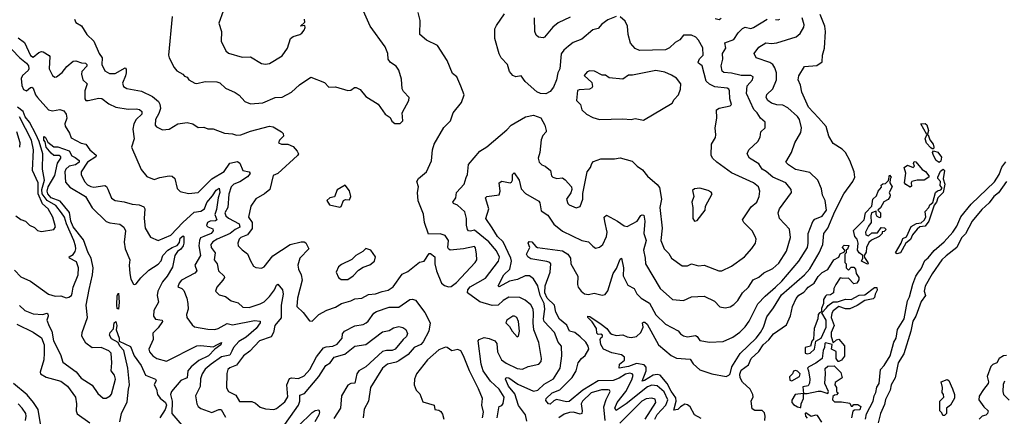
# Model space of a CAD drawing. Extents: x 1268547 to 1425625, y 515768 to 616754.
# Tile 458 of 507: x 1390797 to 1397960, y 580145 to 583032. Entities that reach past the tile are written whole.
import ezdxf

# ---------------------------------------------------------------- set-up
doc = ezdxf.new("R2010")
doc.units = 0

msp = doc.modelspace()

# ---------------------------------------------------------------- linework, layer by layer
at = {"layer": '0CON10XD'}
for points in [[(1391905.6, 583055.6), (1391880, 582775), (1391885, 582753.3), (1391920.8, 582685), (1391940.9, 582660.9), (1391982.5, 582635), (1391995, 582620), (1392015, 582612.5), (1392026.7, 582595), (1392070.7, 582570.7), (1392085, 582567.8), (1392145, 582582.1), (1392230.2, 582580.2), (1392252.6, 582572.6), (1392294.5, 582534.5), (1392365, 582502.9), (1392392.6, 582482.6), (1392435, 582435.6), (1392475, 582420.6), (1392565, 582426.5), (1392655, 582465.6), (1392705, 582468.6), (1392775, 582505.7), (1392831.4, 582558.6), (1392915, 582612.9), (1393013.3, 582575), (1393045, 582542), (1393095, 582542.5), (1393185, 582515.6), (1393205, 582518), (1393231.7, 582538.3), (1393245, 582538.8), (1393273.3, 582525), (1393315, 582472.5), (1393405, 582417.5), (1393454.2, 582344.2), (1393490.8, 582320.8), (1393505, 582293.3), (1393525, 582277.5), (1393565, 582277.5), (1393583.3, 582295), (1393580, 582355), (1393628, 582445), (1393628.8, 582465), (1393588.8, 582508.8), (1393579.3, 582529.3), (1393575, 582600), (1393553.8, 582665), (1393535, 582693.3), (1393495, 582720), (1393476.7, 582745), (1393473.8, 582785), (1393455, 582833.3), (1393346.7, 582985), (1393297.5, 583095)], [(1392275.9, 583094.1), (1392244.1, 583005.9), (1392264, 582945), (1392262.5, 582875), (1392296.7, 582805), (1392315, 582788), (1392415, 582760), (1392475, 582762.5), (1392555, 582714), (1392585, 582708.8)], [(1392576.7, 581765), (1392515, 581728), (1392477.5, 581675), (1392460, 581595), (1392486.6, 581556.6), (1392488.9, 581511.1), (1392454.4, 581465.6), (1392405, 581445.8), (1392394.4, 581435), (1392384, 581405), (1392386, 581385), (1392415, 581355.7), (1392455, 581328.1), (1392475, 581275.7), (1392498.2, 581238.2), (1392515, 581229.1), (1392555, 581224.2), (1392575.9, 581234.1), (1392637.2, 581312.7), (1392765, 581396.2), (1392845, 581415.6), (1392865, 581414.4), (1392877.1, 581407.1), (1392901.1, 581365), (1392834.2, 581295.8), (1392820, 581245), (1392825.5, 581215), (1392845.3, 581175), (1392852, 581135), (1392818.4, 581005), (1392813.1, 580945), (1392858.3, 580901.7), (1392905, 580841.2), (1392925, 580836.7), (1392973.3, 580886.7), (1393032.2, 580917.8), (1393095, 580938.6), (1393138, 580965), (1393205, 580984.6), (1393235, 581001.1), (1393285, 581006.2), (1393335, 581032.3), (1393385, 581036.7), (1393434.5, 581054.5), (1393477.9, 581062.1), (1393513.4, 581086.6), (1393579.3, 581180.7), (1393620.2, 581199.8), (1393705, 581267.5), (1393740, 581275), (1393775, 581330), (1393785, 581330), (1393815.9, 581305.9), (1393817.1, 581255), (1393828.8, 581205), (1393864.6, 581114.6), (1393887.8, 581097.8), (1393915, 581088.1), (1393935, 581088.9), (1393975, 581119.2), (1394110.5, 581265), (1394121.5, 581285), (1394120.8, 581325), (1394111.9, 581371.9), (1394105, 581381.5), (1394025, 581363.1), (1393927.5, 581355), (1393915, 581363.3), (1393912, 581375), (1393915.8, 581425.8), (1393892.3, 581462.3), (1393855, 581474), (1393770, 581470), (1393741.2, 581555), (1393733.6, 581616.4), (1393694.5, 581714.5), (1393690, 581775), (1393697.5, 581815), (1393685.8, 581855), (1393698, 581875), (1393755, 581925.8), (1393791.4, 582005), (1393798.8, 582085), (1393812.9, 582125), (1393883.4, 582246.6), (1393930.8, 582295), (1393950, 582355), (1394010.3, 582429.7), (1394030, 582485), (1394005, 582547.5), (1393976.7, 582615), (1393945, 582640), (1393906.2, 582735), (1393835, 582843.3), (1393755, 582882), (1393706.7, 582925), (1393710, 583025), (1393695.6, 583085)], [(1391196, 583035), (1391205, 583012.5), (1391245, 582986.2), (1391286, 582925), (1391335.5, 582875), (1391375.6, 582785), (1391395.7, 582755), (1391394.4, 582705), (1391415, 582660), (1391450.9, 582640.9), (1391490.7, 582639.3), (1391565, 582682.5), (1391571.2, 582671.2), (1391570.6, 582645), (1391567.5, 582622.5), (1391545, 582570), (1391551.2, 582545), (1391575, 582530.8), (1391682.1, 582512.1), (1391763.3, 582473.3), (1391807.1, 582437.1), (1391817, 582417), (1391820.3, 582385), (1391809.7, 582350.3), (1391783.6, 582305), (1391781.4, 582265), (1391791.7, 582251.7), (1391835, 582231.4), (1391885, 582235.8), (1391946.1, 582273.9), (1392013.9, 582283.9), (1392055, 582273.3), (1392095, 582247.5), (1392135, 582248.8), (1392165, 582236.7), (1392205, 582237.5), (1392286.7, 582205), (1392345, 582200.6), (1392375, 582192.2), (1392405, 582193.6), (1392475, 582220.8), (1392615, 582257.5), (1392641.7, 582251.7), (1392701.4, 582215), (1392713.4, 582203.4), (1392715.6, 582185), (1392686.2, 582155), (1392680, 582135), (1392700, 582125), (1392747.5, 582125), (1392785, 582110), (1392816.2, 582075), (1392824, 582055), (1392817.5, 582042.5), (1392675, 581913.1), (1392641.5, 581898.5), (1392616, 581795), (1392576.7, 581765)], [(1392585, 582708.8), (1392615, 582713.8), (1392705, 582768.8), (1392743.8, 582825), (1392766.7, 582895), (1392785, 582908.8), (1392835, 582924), (1392850, 582935), (1392866, 582955), (1392872.5, 582975), (1392870, 582990), (1392840, 582985), (1392870, 583015), (1392867.5, 583035)], [(1394533.7, 580893.7), (1394532.7, 580925), (1394515.7, 580955.7), (1394475, 580990.9), (1394435, 581010.9), (1394355, 581011.2), (1394315, 580988.9), (1394276.9, 580955), (1394235, 580951.9), (1394145, 580977.7), (1394055.5, 581045), (1394057.1, 581065), (1394073.5, 581086.5), (1394185, 581149.6), (1394278.7, 581275), (1394286.8, 581303.2), (1394265, 581349.6), (1394208.4, 581415), (1394105, 581500.6), (1394075, 581492), (1394062.7, 581495), (1394054.7, 581505), (1394047.4, 581537.4), (1394048.2, 581585), (1394034.6, 581634.6), (1393981.1, 581681.1), (1393952.5, 581695), (1393947.5, 581705), (1393968.8, 581735), (1393973.8, 581775), (1394030, 581835), (1394045, 581883.3), (1394054.4, 581905.6), (1394062.6, 581977.4), (1394144, 582076), (1394195, 582107.5), (1394339.7, 582230.3), (1394371.2, 582265), (1394475.8, 582324.2), (1394535, 582338), (1394587, 582317), (1394617.5, 582265), (1394626.7, 582225), (1394626.7, 582215), (1394601.7, 582188.3), (1394591.3, 582158.7), (1394580.4, 582065), (1394568.8, 582025), (1394575.6, 581995), (1394595, 581975.6), (1394620, 581965), (1394658.8, 581935), (1394666, 581895), (1394676.2, 581885), (1394705, 581875.7), (1394745, 581880), (1394765, 581866.2), (1394810.8, 581815), (1394814.2, 581795), (1394807.3, 581772.7), (1394773.8, 581725), (1394783.8, 581695), (1394795, 581683.8), (1394845, 581662.5), (1394875, 581671.2), (1394893.8, 581725), (1394893.1, 581766.9), (1394924.7, 581925), (1394950, 581955), (1394958.5, 581985), (1394971.3, 581998.7), (1395025, 582020), (1395125, 582019.2), (1395165, 582026.9), (1395253.2, 582003.2), (1395288, 581965), (1395328.7, 581938.7), (1395363.1, 581893.1), (1395435, 581833.1), (1395450.5, 581810.5), (1395465.5, 581724.5), (1395453.8, 581665), (1395470, 581515), (1395460.8, 581425), (1395484.7, 581364.7), (1395519.2, 581329.2), (1395538.6, 581295), (1395615, 581241.4), (1395655, 581240.8), (1395685, 581255.7), (1395735, 581240.6), (1395775.9, 581245.9), (1395883, 581203), (1395905.6, 581204.4), (1395975, 581237.1), (1396070, 581305), (1396123.7, 581366.3), (1396148.6, 581405), (1396154.4, 581435), (1396148.1, 581455), (1396124.4, 581495), (1396064, 581555), (1396054, 581575), (1396119.2, 581670.8), (1396159.2, 581705), (1396175.6, 581744.4), (1396180.8, 581785), (1396172, 581815), (1396135.4, 581845.4), (1395975, 581916.5), (1395869.4, 581995), (1395837.5, 582025), (1395827.5, 582045), (1395828.9, 582125), (1395858, 582175), (1395861.2, 582195), (1395856.2, 582245), (1395868, 582315), (1395866.7, 582375), (1395885, 582388.8), (1395965.7, 582404.3), (1395974, 582415), (1395962.7, 582455), (1395961.1, 582515), (1395956.2, 582526.2), (1395943.6, 582533.6), (1395853.3, 582543.3), (1395815, 582562.5), (1395791.5, 582585), (1395761.5, 582695), (1395735, 582714.4), (1395733.1, 582723.1), (1395742, 582748), (1395769.6, 582775), (1395767.2, 582827.2), (1395735, 582882.9), (1395715, 582904.2), (1395685, 582920), (1395625, 582920), (1395599.2, 582885), (1395564.8, 582865.2), (1395525, 582827.7), (1395495, 582811.5), (1395305, 582807.8), (1395275, 582822.9), (1395240.2, 582860.2), (1395223.9, 582923.9), (1395218.7, 582985), (1395201.8, 583021.8), (1395165, 583053.6)], [(1394485, 580110), (1394476.2, 580155), (1394425, 580223.3), (1394398.2, 580308.2), (1394353.2, 580365), (1394330.9, 580415), (1394335, 580428.6), (1394355, 580424.5), (1394419.7, 580379.7), (1394535, 580327.7), (1394565, 580336), (1394611.9, 580378.1), (1394681.1, 580418.9), (1394728.2, 580495), (1394741.1, 580585), (1394738.1, 580655), (1394714.7, 580684.8), (1394688.5, 580755), (1394611.2, 580835), (1394607.9, 580855), (1394616.7, 580925), (1394612.4, 580965), (1394583.7, 581025), (1394565.9, 581095.9), (1394535.2, 581145.2), (1394505, 581167.5), (1394475, 581168.8), (1394418.1, 581141.9), (1394360.7, 581129.3), (1394285, 581088.6), (1394277.5, 581095), (1394317.9, 581175), (1394362.9, 581217.1), (1394374.4, 581275), (1394370.2, 581295), (1394314.3, 581415), (1394273.4, 581453.4), (1394235, 581518.1), (1394188.8, 581585), (1394209.3, 581655), (1394185.4, 581735), (1394195, 581745.4), (1394283.9, 581756.1), (1394292.8, 581785), (1394285, 581845.6), (1394305, 581856.9), (1394365, 581845.3), (1394375, 581849.2), (1394382.8, 581865), (1394381.2, 581905), (1394395, 581916.7), (1394431.1, 581865), (1394445, 581800), (1394476, 581766), (1394572.2, 581712.2), (1394579.6, 581699.6), (1394590.3, 581640.3), (1394638, 581608), (1394683, 581543), (1394745, 581491.8), (1394885, 581424.2), (1394935, 581416), (1394965, 581383.3), (1394985, 581370), (1394995, 581371.2), (1395015, 581376.7), (1395038, 581395), (1395066.2, 581455), (1395070, 581485), (1395054.1, 581564.1), (1395048.1, 581595), (1395065, 581610), (1395145, 581566.7), (1395195, 581531.9), (1395215, 581526.7), (1395287.8, 581565), (1395315, 581606.7), (1395325, 581611.5), (1395338.4, 581608.4), (1395343.5, 581565), (1395337.3, 581475), (1395353.9, 581425), (1395335.3, 581355), (1395347.4, 581297.4), (1395348.5, 581255), (1395455, 581075.7), (1395545, 580995.5), (1395625, 580988.6), (1395685, 581014.4), (1395775, 581019.2), (1395852.4, 580982.4), (1395890.8, 580940.8), (1395930, 580935), (1395965, 580941.9), (1395992, 580958), (1396021.2, 580988.8), (1396055.3, 581044.7), (1396099.4, 581085), (1396132.7, 581137.3), (1396172.7, 581157.3), (1396210.9, 581189.1), (1396275, 581220), (1396320.1, 581259.9), (1396375, 581348), (1396403.7, 581446.3), (1396396.7, 581506.7), (1396325, 581584), (1396314.4, 581625), (1396324.4, 581655), (1396410.5, 581775), (1396410, 581795), (1396371.1, 581845), (1396274.8, 581884.8), (1396227.3, 581927.3), (1396197.8, 581945), (1396172.8, 581982.8), (1396105.6, 582025), (1396088.1, 582055), (1396100, 582085), (1396165.4, 582144.6), (1396182.9, 582177.1), (1396189.1, 582215), (1396220, 582245), (1396220.8, 582285), (1396185.3, 582315.3), (1396161.5, 582355), (1396137.8, 582377.8), (1396083.1, 582495), (1396088.4, 582551.6), (1396128.6, 582595), (1396132.5, 582615), (1396116, 582626), (1396045, 582626.6), (1395975, 582642.8), (1395918.1, 582648.1), (1395907.6, 582657.6), (1395899.1, 582695), (1395910.9, 582745), (1395908.9, 582785), (1395933.1, 582825), (1395927.4, 582862.6), (1395991.7, 582888.3), (1396023.8, 582936.2), (1396055, 582968.8), (1396075, 582978), (1396115, 582968.5), (1396134.4, 582974.4), (1396235.2, 583034.8)], [(1395136.5, 583056.5), (1395075, 583032.1), (1395030.8, 582999.2), (1395005, 582968.8), (1394965, 582959.4), (1394885, 582890), (1394823.1, 582866.9), (1394789.9, 582840.1), (1394755, 582810), (1394736.8, 582783.2), (1394727.1, 582675), (1394711.7, 582645), (1394700.7, 582595), (1394679.6, 582540.4), (1394655, 582508.2), (1394625, 582492.5), (1394585, 582495.6), (1394557.8, 582507.8), (1394475, 582583.1), (1394445, 582622.9), (1394405, 582617.3), (1394384.4, 582625), (1394358.9, 582655), (1394344.7, 582705), (1394298.6, 582755), (1394283.7, 582783.7), (1394254.2, 582894.2), (1394254.3, 582965.7), (1394265, 582990), (1394324, 583075)], [(1395417.3, 580125), (1395435, 580158.1), (1395497.2, 580225), (1395512.6, 580265), (1395485, 580323), (1395435, 580365.7), (1395395, 580372.3), (1395365, 580359.8), (1395208.3, 580235), (1395135, 580186.9), (1395126.9, 580205), (1395143, 580245), (1395206.7, 580325), (1395249.5, 580410.5), (1395258.5, 580445), (1395251.4, 580455), (1395235, 580458.3), (1395205, 580451.3), (1395157.8, 580422.2), (1395115, 580406), (1395005, 580402.4), (1394894.3, 580335.7), (1394795, 580253.2), (1394775, 580251.5), (1394702.9, 580267.1), (1394681.5, 580258.5), (1394655, 580233.8), (1394642.5, 580235), (1394625, 580260), (1394626.9, 580275), (1394669.5, 580315), (1394725, 580337.3), (1394815, 580427.5), (1394845.3, 580475), (1394860.4, 580535), (1394883.6, 580566.4), (1394911.2, 580588.8), (1394937.7, 580635), (1394933.1, 580655), (1394915, 580683.8), (1394875, 580724.6), (1394835, 580754.1), (1394796, 580766), (1394778.1, 580808.1), (1394722.9, 580852.9), (1394697.4, 580902.6), (1394686.9, 580955), (1394635, 581004.5), (1394617.2, 581045), (1394619.4, 581095), (1394654.7, 581194.7), (1394660, 581255), (1394653.8, 581265), (1394632.6, 581272.6), (1394515, 581291.4), (1394493.8, 581305), (1394483.8, 581325), (1394506.7, 581375), (1394495.4, 581405), (1394502.5, 581417.5), (1394523.3, 581415), (1394550.5, 581380.5), (1394562.5, 581375), (1394745, 581349.3), (1394785, 581326.4), (1394803.8, 581295), (1394807.3, 581255), (1394856.9, 581165), (1394854.6, 581105), (1394860, 581085), (1394880.9, 581055), (1394905, 581037.5), (1394935, 581032.5), (1394975, 581041.9), (1395035, 581026.7), (1395055, 581031.2), (1395075, 581058.8), (1395115.3, 581184.7), (1395139.1, 581220.9), (1395165, 581290), (1395175.2, 581295.2), (1395188.4, 581225), (1395188, 581168), (1395220.2, 581100.2), (1395266.4, 581076.4), (1395287.3, 581037.3), (1395316.7, 581005), (1395379.5, 580969.5), (1395425, 580882.9), (1395496, 580815), (1395588, 580768), (1395605, 580744.3), (1395625, 580730), (1395655, 580723.6), (1395713.7, 580733.7), (1395726.2, 580726.2), (1395745, 580696.7), (1395815, 580685.7), (1395915, 580690), (1395985, 580722.2), (1396035, 580758.1), (1396075, 580797.5), (1396103.2, 580836.8), (1396166.6, 580963.4), (1396219.9, 581020.1), (1396294.8, 581085.2), (1396341.2, 581128.8), (1396465.8, 581275), (1396526.8, 581375), (1396532.8, 581405), (1396532, 581475), (1396566.2, 581563.8), (1396580.9, 581579.1), (1396635, 581602.7), (1396665.4, 581645.4), (1396657.3, 581715), (1396636.7, 581755), (1396630.7, 581800.7), (1396604, 581865), (1396545, 581919.5), (1396440.8, 581940.8), (1396390, 581975), (1396371.2, 581995), (1396411.9, 582065), (1396436.9, 582135), (1396478.9, 582211.1), (1396484.5, 582245), (1396470, 582305), (1396455, 582327.9), (1396385, 582391.3), (1396348.8, 582408.8), (1396305, 582411.9), (1396265, 582424.6), (1396238.5, 582445), (1396227.5, 582465), (1396231.5, 582488.5), (1396275, 582529.4), (1396301.8, 582595), (1396302.7, 582645), (1396291.3, 582681.3), (1396275.2, 582705.2), (1396255, 582720.7), (1396153.8, 582755), (1396140.8, 582785), (1396175, 582832), (1396225, 582862.5), (1396265, 582858.4), (1396305, 582862.5), (1396445, 582908.5), (1396475, 582930.8), (1396502, 582978), (1396504.6, 582995), (1396488.2, 583045)], [(1394800.7, 583049.3), (1394715, 583008.1), (1394675, 582977.8), (1394615.3, 582904.7), (1394605, 582899.4), (1394570, 582905), (1394555, 582920), (1394544.5, 582945), (1394542.7, 583045)], [(1395603.3, 580215), (1395585, 580194.7), (1395555, 580190), (1395571.9, 580255), (1395570.6, 580280.6), (1395535, 580328.3), (1395505.8, 580385), (1395455.6, 580445.6), (1395435, 580449.7), (1395405, 580444.9), (1395342.2, 580405), (1395325, 580402), (1395354.8, 580475), (1395353.1, 580503.1), (1395340.6, 580520.6), (1395285, 580530), (1395225, 580508.2), (1395156.7, 580496.7), (1395160.4, 580525), (1395195.8, 580554.2), (1395197.3, 580575), (1395175, 580592.9), (1395105, 580606.6), (1395042.9, 580635), (1395025, 580666.7), (1395020, 580705), (1395023.3, 580716.7), (1395036.2, 580725), (1395036, 580735), (1395025, 580742.5), (1395005, 580740), (1394995, 580750), (1394992, 580785), (1394962.2, 580832.2), (1394930.5, 580865), (1394928.8, 580875), (1394945, 580872.5), (1395026.8, 580816.8), (1395066.9, 580785), (1395091.3, 580751.3), (1395105, 580741.9), (1395135, 580733.3), (1395185, 580737.6), (1395215, 580723.5), (1395245, 580719.1), (1395282.9, 580727.1), (1395315.8, 580754.2), (1395331.8, 580795), (1395327.5, 580825), (1395335, 580831.4), (1395345, 580829.4), (1395361.4, 580815), (1395444.6, 580664.6), (1395535, 580586.8), (1395575, 580569.4), (1395675, 580560.4), (1395696.6, 580526.6), (1395745, 580483.2), (1395832.5, 580455), (1395935, 580435.8), (1395955, 580444.2), (1395964.6, 580455.4), (1395978.4, 580505), (1396037.6, 580602.4), (1396153.8, 580715), (1396185.2, 580755), (1396207.2, 580795), (1396231.9, 580868.1), (1396279.8, 580935), (1396339.9, 581030.1), (1396505, 581173.7), (1396545, 581219.4), (1396612.7, 581335), (1396639.3, 581395), (1396646.2, 581475), (1396675.8, 581515), (1396726.9, 581635), (1396793.1, 581765), (1396858, 581855), (1396873.1, 581885), (1396867.1, 581925), (1396835, 582006.7), (1396804, 582065), (1396780.3, 582090.3), (1396715, 582131.2), (1396684.2, 582185), (1396663.3, 582255), (1396607.6, 582317.6), (1396536.2, 582395), (1396486.9, 582505), (1396477.1, 582555), (1396459.4, 582595), (1396465.7, 582624.3), (1396505, 582690.8), (1396595, 582699.2), (1396633.8, 582725), (1396636.7, 582775), (1396651.2, 582825), (1396658.5, 582945), (1396654.6, 582985), (1396620.8, 583070.8)], [(1395898.7, 583041.3), (1395885, 583031.2), (1395855, 583038.8)], [(1396295, 583033.9), (1396315, 583030), (1396325.5, 583035)], [(1390785, 582900.7), (1390830.9, 582865), (1390875, 582770.6), (1390895, 582759.4), (1390935, 582793.3), (1390955, 582800.6), (1390968.5, 582798.5), (1391011.1, 582771.1), (1391015.6, 582765), (1391011.5, 582675), (1391035, 582626.2), (1391052.7, 582612.7), (1391065, 582615.8), (1391105, 582647.8), (1391138.3, 582691.8), (1391185, 582730.4), (1391205, 582733.1), (1391245, 582718.1), (1391275, 582714.7), (1391284.2, 582705), (1391285, 582693.5), (1391249.7, 582655), (1391245.3, 582635), (1391256.5, 582595), (1391286.9, 582565), (1391270.8, 582515), (1391271.1, 582455), (1391278.8, 582445), (1391295, 582442.7), (1391372, 582462), (1391395, 582457.6), (1391445, 582419.5), (1391496.1, 582396.1), (1391585, 582381.5), (1391645, 582383.9), (1391668, 582378), (1391684.5, 582365), (1391685, 582343.3), (1391643.1, 582305), (1391626.7, 582275), (1391620, 582235), (1391629.2, 582165), (1391610, 582105), (1391680.7, 581940.7), (1391720.6, 581890.6), (1391775, 581867.8), (1391815, 581883.5), (1391885, 581895.6), (1391905, 581891.9), (1391926.4, 581876.4), (1391943.1, 581803.1), (1391965, 581781.2), (1392025, 581766), (1392094.3, 581774.3), (1392195, 581872.7), (1392282.9, 581927.1), (1392325, 581988.9), (1392381.1, 581998.9), (1392398.5, 581988.5), (1392420.5, 581935), (1392465.2, 581925.2), (1392473.3, 581913.3), (1392455, 581887.2), (1392397.9, 581852.1), (1392354.7, 581835), (1392335.3, 581815), (1392319, 581761), (1392310.5, 581665), (1392289.8, 581625), (1392296.7, 581605), (1392315, 581586.8), (1392392.5, 581545), (1392397.6, 581522.4), (1392365, 581505.8), (1392328.4, 581475), (1392233.2, 581435), (1392202.3, 581415), (1392187.2, 581395), (1392190.3, 581375), (1392218.7, 581335), (1392210.4, 581285), (1392232, 581255), (1392242.5, 581205), (1392284, 581165), (1392285.8, 581155.8), (1392275.6, 581135), (1392230, 581085), (1392222, 581055), (1392248.8, 581028.8), (1392295, 581018), (1392335, 580986.2), (1392385, 580970), (1392420.5, 580940.5), (1392467, 580937), (1392547.2, 580962.8), (1392575, 580977.3), (1392615, 581016), (1392650.9, 581065), (1392665, 581100), (1392675, 581108), (1392707.5, 581065), (1392713.8, 581035), (1392699.7, 580955), (1392699, 580861), (1392652.7, 580805), (1392642.2, 580755), (1392626.8, 580723.2), (1392540.5, 580695), (1392470.1, 580619.9), (1392423.8, 580585), (1392373.1, 580516.9), (1392325, 580497.1), (1392310.8, 580485), (1392302.4, 580457.6), (1392301.5, 580351.5), (1392316.6, 580326.6), (1392368, 580298), (1392395, 580253.8), (1392485, 580253.8), (1392511.1, 580241.1), (1392545, 580212.2), (1392585, 580200.5), (1392644.5, 580195.5), (1392665, 580202.5), (1392725, 580250), (1392747.7, 580287.7), (1392739.3, 580375), (1392760.3, 580419.7), (1392775, 580426.2), (1392825, 580419.6), (1392865, 580439.6), (1392908.4, 580485), (1392955, 580578.9), (1393007.1, 580642.9), (1393025, 580651), (1393073.9, 580656.1), (1393105, 580670.4), (1393142.2, 580715), (1393145.6, 580745), (1393159.6, 580765), (1393235, 580802.5), (1393295, 580814.1), (1393316.8, 580825), (1393332.3, 580837.7), (1393373.7, 580896.3), (1393391.8, 580908.2), (1393485, 580940.3), (1393555, 580939.6), (1393635, 580996.3), (1393655, 580998.8), (1393675, 580990.8), (1393745, 580900), (1393782.9, 580825), (1393772.7, 580765), (1393732.9, 580687.1), (1393715, 580668.6), (1393665.2, 580644.8), (1393623, 580595), (1393555, 580549.7), (1393535, 580539), (1393471.4, 580525), (1393435, 580495.6), (1393349.3, 580355), (1393334.6, 580255), (1393302, 580198), (1393295.5, 580135)], [(1390739.1, 582815), (1390797, 582755), (1390846.4, 582716.4), (1390861.6, 582695), (1390863.9, 582675), (1390858.3, 582661.7), (1390817.8, 582625), (1390806.5, 582605), (1390812.5, 582552.5), (1390823.3, 582525), (1390846.8, 582513.2), (1390875, 582537.9), (1390885, 582540.9), (1390895, 582533.6), (1390912.7, 582485), (1390925.9, 582465.9), (1391005.3, 582375.3), (1391035, 582369.2), (1391088.1, 582378.1), (1391118.3, 582368.3), (1391134.3, 582344.3), (1391138.5, 582315), (1391125.9, 582275), (1391127.2, 582257.3), (1391158.8, 582205), (1391170.9, 582170.9), (1391243, 582133), (1391276.9, 582126.9), (1391306.5, 582085), (1391352.1, 582045), (1391350.8, 582035), (1391289.8, 581995), (1391244.1, 581925), (1391243.8, 581905), (1391267.3, 581855), (1391290.1, 581830.1), (1391315, 581817.8), (1391335, 581814.2), (1391415, 581824), (1391428.3, 581818.3), (1391438.7, 581798.7)], [(1395335, 582301.2), (1395543.3, 582425), (1395558.6, 582451.4), (1395590.6, 582485), (1395605, 582527.5), (1395605.7, 582565), (1395575.6, 582605.6), (1395539.1, 582629.1), (1395489.7, 582649.7), (1395425, 582663.3), (1395255, 582628.8), (1395225, 582629.2), (1395185, 582599.4), (1395085, 582610), (1395057.5, 582627.5), (1395035, 582627.5), (1394977.6, 582657.6), (1394945, 582659.2), (1394925, 582652), (1394902.5, 582625), (1394960, 582575), (1394964.2, 582545), (1394959.2, 582535), (1394942.7, 582527.3), (1394867.6, 582522.4), (1394855, 582516.7), (1394847.5, 582445), (1394876.2, 582415), (1394886.4, 582376.4), (1394920, 582345), (1394965, 582319.6), (1395013.5, 582306.5), (1395185, 582310.6), (1395244.1, 582305.9), (1395275, 582312), (1395335, 582301.2)], [(1390758.3, 581208.3), (1390805, 581160.6), (1390875, 581129.2), (1391005, 581033.1), (1391055, 581020), (1391095, 581022.5), (1391135, 581006.7), (1391155, 581012.5), (1391172.5, 581025), (1391178.8, 581041.2), (1391185.6, 581085), (1391221.1, 581175), (1391224.6, 581225), (1391210.2, 581270.2), (1391158.6, 581295), (1391156.9, 581305), (1391185, 581322.7), (1391199.5, 581345), (1391205.2, 581364.8), (1391202.2, 581385), (1391191.2, 581425), (1391137, 581547), (1391122, 581595), (1391101.1, 581625), (1391059.6, 581679.6), (1390995.4, 581715), (1390960.7, 581765), (1390958.8, 581795), (1390977.5, 581865), (1390962.9, 581945), (1390964.2, 582055), (1390938.6, 582145), (1390915, 582199.5), (1390868.5, 582285), (1390837.3, 582325), (1390822.7, 582362.7), (1390779.5, 582395)], [(1390768.8, 581605), (1390805, 581578.8), (1390838.8, 581565), (1390867, 581537), (1390905, 581518.8), (1390926.8, 581496.8), (1390955, 581490), (1391045, 581504), (1391057.1, 581525), (1391038.5, 581595), (1391004.7, 581655), (1390962.2, 581692.2), (1390930.6, 581765), (1390930.8, 581845), (1390889.3, 581935), (1390896.5, 582085), (1390882.2, 582155), (1390794.2, 582325)], [(1397395, 582196.7), (1397353.3, 582275), (1397385, 582277.1), (1397396.1, 582266.1), (1397407.3, 582225), (1397401.7, 582198.3), (1397395, 582196.7)], [(1390796.4, 582103.6), (1390800, 582135), (1390775, 582215.6)], [(1390795, 580950.6), (1390835, 580914.6), (1390895, 580891.3), (1390964.8, 580885.2), (1390995, 580895.3), (1391000.8, 580890.8), (1391003.8, 580875), (1390992.9, 580845), (1391011.5, 580801.5), (1391030, 580765), (1391043.6, 580695), (1391092.3, 580595), (1391109.5, 580539.5), (1391208.1, 580468.1), (1391243.4, 580423.4), (1391322.8, 580372.8), (1391365, 580312), (1391405, 580276.7), (1391425, 580276.2), (1391455, 580292.9), (1391465, 580306.2), (1391494.2, 580415), (1391485.3, 580445), (1391461.9, 580475), (1391465.9, 580535), (1391460.9, 580605), (1391445, 580621.2), (1391390, 580645), (1391324.5, 580644.5), (1391276.9, 580676.9), (1391247.6, 580727.6), (1391250, 580755), (1391289.1, 580865), (1391279, 580955), (1391301.6, 581068.4), (1391326.9, 581175), (1391330.4, 581225), (1391315.9, 581295.9), (1391295, 581335.7), (1391260.3, 581430.3), (1391184.9, 581524.9), (1391169.4, 581565), (1391158, 581628), (1391091.9, 581711.9), (1391025, 581735.7), (1391002.3, 581765), (1390996.5, 581785), (1391004, 581815), (1391053, 581897), (1391072.2, 581987.8), (1391096.5, 582025), (1391096.9, 582035), (1391084.3, 582044.3), (1391045, 582043.2), (1391025, 582060.8), (1390990.3, 582105), (1390982.2, 582142.2), (1390972.7, 582155), (1390971.1, 582178.9), (1390975, 582182.9), (1390985, 582175.5), (1391000.4, 582140.4), (1391045, 582107.3), (1391075, 582107.2), (1391156.3, 582076.3), (1391175, 582041.4), (1391199, 582029), (1391228.2, 582008.2), (1391229.6, 581995), (1391203.5, 581975), (1391156, 581965), (1391131.6, 581945), (1391125.2, 581925), (1391128.9, 581848.9), (1391162.2, 581812.2), (1391274.8, 581745), (1391323.1, 581663.1), (1391425, 581564.1), (1391452.8, 581552.8), (1391525, 581543.1), (1391555, 581522.5), (1391565.4, 581495), (1391557.6, 581412.4), (1391563.2, 581363.2), (1391598.4, 581285), (1391592.6, 581245), (1391597.1, 581185), (1391605, 581143.8), (1391625, 581107.5), (1391635, 581104.2), (1391645, 581109.2), (1391677.3, 581152.7), (1391735, 581209.1), (1391805, 581252.1), (1391825, 581277.9), (1391836.8, 581315), (1391875, 581353.5), (1391905.3, 581375), (1391941.2, 581388.8)], [(1397435, 582091.2), (1397425, 582098.9), (1397394.2, 582134.2), (1397383.3, 582165), (1397395, 582193.3), (1397405, 582193.3), (1397418.6, 582158.6), (1397442.3, 582125), (1397448.2, 582105), (1397445, 582092.5), (1397435, 582091.2)], [(1397485, 581993.3), (1397465, 582006.7), (1397443.7, 582043.7), (1397438.1, 582065), (1397445, 582077.5), (1397475, 582068.2), (1397501.7, 582031.7), (1397498.3, 582001.7), (1397485, 581993.3)], [(1396950.1, 580125), (1396957.4, 580162.6), (1397006.8, 580255), (1397012.8, 580295), (1397025, 580317.5), (1397033.4, 580356.6), (1397049.5, 580385), (1397058.8, 580485), (1397086.6, 580515), (1397128.6, 580585), (1397157.2, 580685), (1397172.3, 580715), (1397183, 580777), (1397232.2, 580855), (1397255.7, 580985), (1397271.1, 581015), (1397293.3, 581106.6), (1397316.2, 581165), (1397336.1, 581195), (1397355, 581218.4), (1397380.8, 581279.1), (1397405, 581298.9), (1397448.8, 581351.2), (1397523.2, 581415), (1397585.2, 581485), (1397615, 581528.9), (1397643, 581597), (1397719.8, 581690.2), (1397889, 581851), (1397921.7, 581905), (1397941.7, 581958.3), (1397971.8, 581998.2)], [(1397178.9, 581328.9), (1397167.5, 581335), (1397209.2, 581405), (1397221.5, 581438.5), (1397248.9, 581451.1), (1397282.2, 581527.7), (1397320.5, 581549.5), (1397355, 581552.9), (1397377.3, 581572.7), (1397388.3, 581595), (1397384.7, 581635), (1397410.9, 581665), (1397418.8, 581685), (1397438.8, 581701.2), (1397460, 581775), (1397473.3, 581786.7), (1397496.9, 581793.1), (1397507.5, 581805), (1397492.5, 581825), (1397494.3, 581855), (1397477.1, 581875), (1397476.7, 581885), (1397495, 581930.6), (1397515, 581943.3), (1397525.5, 581935), (1397514.3, 581874.3), (1397526.9, 581835), (1397515.5, 581775), (1397476.5, 581735), (1397467.3, 581705), (1397448.3, 581681.7), (1397411.6, 581565), (1397385, 581529.6), (1397345, 581524.1), (1397325, 581508), (1397292.9, 581467.1), (1397277.6, 581432.4), (1397244.2, 581405.8), (1397205, 581334.7), (1397178.9, 581328.9)], [(1397275, 581813.8), (1397242.5, 581832.5), (1397234, 581844), (1397243.3, 581915), (1397230, 581955), (1397255, 581972.5), (1397297.5, 581955), (1397306.7, 581965), (1397300, 581985), (1397305, 582000), (1397315, 581997.5), (1397362.3, 581942.3), (1397387, 581927), (1397410, 581895), (1397410, 581885), (1397376.1, 581863.9), (1397326.1, 581863.9), (1397287.5, 581855), (1397281.2, 581845), (1397285, 581820), (1397275, 581813.8)], [(1396965, 581252.5), (1396920, 581275), (1396930, 581295), (1396930, 581315), (1396904.1, 581334.1), (1396891.2, 581355), (1396896.4, 581406.4), (1396890, 581435), (1396873.3, 581455), (1396863.6, 581496.4), (1396940, 581575), (1396948.8, 581625), (1396996.7, 581675), (1397003.9, 581726.1), (1397030.7, 581749.3), (1397042.5, 581785), (1397067, 581813), (1397065, 581827.5), (1397075, 581836.2), (1397095, 581840), (1397118.3, 581861.7), (1397125, 581900), (1397137.5, 581885), (1397128.3, 581871.7), (1397127.5, 581845), (1397143.3, 581815), (1397121.2, 581775), (1397129.2, 581755), (1397126.8, 581743.2), (1397115, 581722.5), (1397083, 581707), (1397058.3, 581661.7), (1397040, 581645), (1397060, 581625), (1397060, 581595), (1397055, 581590), (1397035, 581600), (1397027.5, 581615), (1397028.3, 581638.3), (1396993.8, 581626.2), (1396988.8, 581605), (1396992, 581555), (1396970.8, 581529.2), (1396950, 581485), (1396952.5, 581465), (1396971.7, 581458.3), (1396995, 581480), (1397038.3, 581481.7), (1397065, 581520), (1397087, 581517), (1397100, 581505), (1397085, 581490), (1397071.7, 581488.3), (1397070, 581475), (1397050, 581455), (1396993, 581427), (1396975, 581410), (1396957.5, 581375), (1396955, 581340), (1396940, 581315), (1396941.7, 581301.7), (1396967.5, 581265), (1396970, 581255), (1396965, 581252.5)], [(1391438.7, 581798.7), (1391464, 581734), (1391490, 581715), (1391556.5, 581706.5), (1391615, 581688.9), (1391665, 581684.6), (1391700, 581670), (1391706.2, 581656.2), (1391702.5, 581585), (1391709.4, 581515), (1391749.1, 581449.1), (1391805, 581424.4), (1391895, 581462.5), (1391982.5, 581555), (1392065, 581630), (1392115, 581638.5), (1392140.8, 581655), (1392158.4, 581701.5), (1392200.3, 581749.7), (1392225, 581791.1), (1392246.6, 581806.6), (1392252, 581775), (1392240.3, 581735), (1392229.2, 581650.8), (1392215.9, 581615), (1392230.9, 581575), (1392221.9, 581568.1), (1392181.4, 581565), (1392163.5, 581555), (1392155.5, 581535), (1392165, 581524.6), (1392200.8, 581510.8), (1392203.3, 581495), (1392190.4, 581475), (1392135.4, 581454.7), (1392112.9, 581445), (1392104.1, 581425.9), (1392100.7, 581385), (1392111, 581315), (1392069.7, 581245), (1392085, 581204.6), (1392071.8, 581188.2), (1391974.6, 581135), (1391957.7, 581115), (1391947, 581087), (1391976.7, 581075), (1391990.3, 581060.3), (1392011.9, 581005), (1392020, 580965), (1392021.2, 580925), (1392010.4, 580885), (1392011.9, 580865), (1392050.4, 580810.4), (1392067.3, 580797.3), (1392165, 580780), (1392215, 580777.5), (1392241.4, 580785), (1392305, 580820.7), (1392345, 580811), (1392505, 580842.5), (1392546.9, 580836.9), (1392545.5, 580825), (1392517.1, 580785), (1392445, 580721.8), (1392391.2, 580688.8), (1392352.8, 580645), (1392340.2, 580619.8), (1392325, 580589.2), (1392265, 580577.5), (1392188.9, 580525), (1392145, 580488.8), (1392123.8, 580455), (1392111.2, 580418.8), (1392108.7, 580361.3), (1392075.6, 580295), (1392084.3, 580235), (1392095.6, 580215.6), (1392115, 580201.4), (1392193.4, 580173.4), (1392245, 580195.7), (1392262.5, 580195), (1392295, 580138.9)], [(1393125, 581667.5), (1393135, 581672.5), (1393152.5, 581715), (1393167, 581723), (1393195, 581720), (1393206.1, 581743.9), (1393195.6, 581785.6), (1393165, 581826.7), (1393107, 581793), (1393086.2, 581743.8), (1393052.5, 581735), (1393030, 581715), (1393050, 581685), (1393125, 581667.5)], [(1395705, 581566.2), (1395725, 581570), (1395784, 581645), (1395786.7, 581675), (1395833.8, 581765), (1395826.8, 581776.8), (1395805, 581789.2), (1395745, 581805.7), (1395705, 581801.2), (1395692, 581788), (1395702, 581745), (1395685.7, 581705), (1395693.1, 581665), (1395694.2, 581584.2), (1395705, 581566.2)], [(1397976.7, 581853.3), (1397918.5, 581771.5), (1397884.6, 581745.4), (1397849.9, 581700.1), (1397795, 581650.8), (1397726.9, 581565), (1397677.6, 581472.4), (1397647.5, 581445), (1397614.8, 581375), (1397535.8, 581314.2), (1397505.2, 581285), (1397435, 581182.6), (1397385, 581092.9), (1397375.6, 581055.6), (1397385.9, 581025), (1397355, 580981.5), (1397316.6, 580873.4), (1397295, 580836.9), (1397280.8, 580765), (1397229.2, 580600.8), (1397187.5, 580535), (1397166.5, 580425), (1397137.2, 580375), (1397129.2, 580335), (1397095, 580266.4), (1397088.6, 580231.4), (1397059, 580165), (1397041.8, 580098.2)], [(1391941.2, 581388.8), (1391958.9, 581411.1), (1391965, 581441.1), (1391985, 581458.2), (1391989.5, 581455), (1391991, 581405), (1391986.1, 581385), (1391969.4, 581360.6), (1391944, 581345), (1391925.4, 581315), (1391908.2, 581231.8), (1391868.8, 581165), (1391836.4, 581123.6), (1391801.6, 581055), (1391796.8, 581025), (1391807.5, 580975), (1391772.1, 580915), (1391770, 580875), (1391785, 580853.1), (1391832.5, 580845), (1391836, 580835), (1391805, 580790), (1391765, 580750), (1391766.5, 580705), (1391736.9, 580635), (1391740, 580615), (1391765, 580584.3), (1391794, 580565), (1391865, 580545.6), (1392085, 580658.1), (1392115, 580661.2), (1392205, 580651.1), (1392235, 580666.9), (1392265, 580681.2), (1392260, 580665), (1392217, 580633), (1392169.7, 580585), (1392099.5, 580550.5), (1392043.8, 580506.2), (1392020.9, 580475), (1392013.8, 580426.2), (1391968.8, 580405), (1391900, 580325), (1391893.6, 580305), (1391904.6, 580254.6), (1391902.3, 580165), (1391975, 580081.1)], [(1393185, 581141.9), (1393223.2, 581166.8), (1393260.3, 581209.7), (1393295, 581230.8), (1393345, 581246.7), (1393378.8, 581275), (1393384, 581305), (1393350, 581355), (1393315, 581367.5), (1393292.5, 581345), (1393241.2, 581315), (1393214, 581286), (1393138.7, 581251.3), (1393115, 581233.8), (1393099.2, 581195), (1393115, 581156.2), (1393135, 581141.9), (1393185, 581141.9)], [(1396216.4, 580113.6), (1396220, 580145), (1396215, 580170), (1396198.3, 580188.3), (1396145, 580187.5), (1396125, 580200), (1396118.8, 580255), (1396132, 580288), (1396130.8, 580305), (1396111.8, 580341.8), (1396055, 580393.1), (1396038.2, 580425), (1396035, 580452.5), (1396045, 580481.2), (1396099.4, 580520.6), (1396117.5, 580565), (1396173.2, 580616.8), (1396204.6, 580665), (1396247.6, 580702.4), (1396281.2, 580745), (1396375, 580810), (1396403.3, 580876.7), (1396418.8, 580945), (1396445, 581002.5), (1396465, 581026), (1396501.7, 581048.3), (1396520.6, 581069.4), (1396532.5, 581085), (1396576.9, 581113.1), (1396605, 581162), (1396635, 581191.2), (1396675, 581212.5), (1396720, 581285), (1396756.4, 581303.6), (1396765, 581327.5), (1396798.3, 581341.7), (1396800, 581355), (1396783, 581373), (1396785, 581380), (1396795, 581390), (1396828.3, 581388.3), (1396818.3, 581361.7), (1396810, 581355), (1396810, 581335), (1396800, 581325), (1396800, 581265), (1396810, 581255), (1396810, 581225), (1396825, 581210), (1396845, 581230), (1396865, 581230), (1396877, 581217), (1396882.5, 581185), (1396902.5, 581155), (1396901.7, 581138.3), (1396886.4, 581113.6), (1396865, 581110), (1396825, 581150), (1396785, 581147.5), (1396765, 581152.5), (1396733.3, 581105), (1396720, 581075), (1396716.2, 581045), (1396695, 581030), (1396665, 581027.5), (1396659.3, 581020.7), (1396643.3, 580995), (1396643.3, 580965), (1396630.7, 580929.3), (1396630, 580905), (1396615, 580897.5), (1396606.7, 580885), (1396604, 580855), (1396575.5, 580785), (1396572.5, 580707.5), (1396558.3, 580691.7), (1396550, 580655), (1396510, 580645), (1396510, 580605), (1396525, 580600), (1396546.2, 580605), (1396580, 580635), (1396588, 580692), (1396628.2, 580715), (1396662.6, 580795), (1396664.7, 580845), (1396631.7, 580898.3), (1396667.3, 580935), (1396678.9, 580951.1), (1396715, 580977.7), (1396745, 580977.3), (1396805, 580998.5), (1396845, 580994.8), (1396905, 581026.7), (1396945, 581029.7), (1397015, 581083.4), (1397031.9, 581081.9), (1397035.6, 581064.4), (1397020, 581035), (1397015, 581010), (1397005, 580999.5), (1396945, 580988.5), (1396888.6, 580951.4), (1396835, 580927.1), (1396805, 580926.2), (1396755, 580943.6), (1396715, 580912.9), (1396704.1, 580895), (1396701.1, 580865), (1396721.5, 580805), (1396700.4, 580755), (1396699.5, 580725), (1396715, 580680), (1396739.3, 580700.7), (1396756.1, 580706.1), (1396798.3, 580658.3), (1396797, 580583), (1396776.4, 580553.6), (1396757, 580543), (1396750, 580545), (1396737.5, 580565), (1396737, 580617), (1396702.5, 580635), (1396707.5, 580667.5), (1396659.5, 580680.5), (1396653.5, 580675), (1396652.7, 580645), (1396643.1, 580625), (1396634.5, 580565.5), (1396588.7, 580531.3), (1396537.5, 580505), (1396528.8, 580495), (1396534.4, 580475)], [(1391515, 580923.8), (1391505, 580930), (1391502.2, 580955), (1391506.2, 581025), (1391515, 581041.2), (1391521.2, 580975), (1391515, 580923.8)], [(1394271, 580135), (1394282.1, 580207.9), (1394285, 580216.7), (1394305, 580223.3), (1394315, 580238.8), (1394321.5, 580285), (1394285, 580342.5), (1394221.2, 580401.2), (1394169.5, 580475), (1394153.4, 580525), (1394131.5, 580695), (1394138.1, 580705), (1394175, 580717.9), (1394211.4, 580711.4), (1394254.2, 580694.2), (1394267.3, 580675), (1394271.6, 580615), (1394302.5, 580555), (1394335, 580531.7), (1394415, 580493.7), (1394455, 580488.2), (1394495, 580506.5), (1394574.5, 580525.5), (1394590.6, 580545), (1394593.3, 580565), (1394572.3, 580682.3), (1394537.4, 580775), (1394531, 580825), (1394533.7, 580893.7)], [(1394415, 580722.5), (1394425, 580727.5), (1394433.3, 580765), (1394425.4, 580835), (1394412.9, 580865), (1394396.7, 580875), (1394385, 580874.4), (1394340, 580845), (1394333.3, 580825), (1394359.4, 580799.4), (1394379.2, 580765), (1394415, 580722.5)], [(1390775, 580816.3), (1390895, 580758.5), (1390955.8, 580715.8), (1390974.7, 580665), (1390975.5, 580604.5), (1390972.8, 580555), (1390946.6, 580466.6), (1390949.1, 580455), (1390988.8, 580428.8), (1391095, 580401.9), (1391145, 580365.3), (1391203.3, 580285), (1391210, 580235), (1391206.8, 580185), (1391213.8, 580163.8), (1391307.2, 580097.2)], [(1391525.3, 580105), (1391536.5, 580165), (1391578.4, 580251.6), (1391588.4, 580341.6), (1391594.2, 580374.2), (1391584, 580495), (1391553.2, 580623.2), (1391526, 580655), (1391513.1, 580683.1), (1391465, 580709.1), (1391450.7, 580735), (1391455.8, 580754.2), (1391478, 580782), (1391483.5, 580826.5), (1391495.8, 580835.8), (1391503.1, 580805), (1391498.1, 580775), (1391520.9, 580715), (1391520.9, 580690.9), (1391603.8, 580653.8), (1391629.2, 580585), (1391679.6, 580515), (1391712.9, 580445), (1391783.8, 580415), (1391790, 580405), (1391775.5, 580375), (1391791.8, 580341.8), (1391800.3, 580305), (1391818.2, 580278.2), (1391858.1, 580245), (1391863.8, 580225), (1391855.1, 580194.9), (1391816, 580134)], [(1392696.1, 580045), (1392824.5, 580225.5), (1392833.7, 580255), (1392835, 580297.8), (1392868, 580312), (1392972.3, 580435), (1393024.1, 580515.9), (1393055.4, 580535), (1393083.3, 580575), (1393162.8, 580597.2), (1393235, 580654.8), (1393315, 580668.8), (1393435, 580760.5), (1393485, 580769.2), (1393515, 580788.8), (1393555, 580798.8), (1393585, 580791.9), (1393605, 580776.2), (1393617.9, 580747.9), (1393610, 580725), (1393585.3, 580704.8), (1393527.3, 580632.7), (1393506.9, 580623.1), (1393465, 580624.2), (1393435, 580617.1), (1393315.1, 580504.9), (1393264.7, 580475), (1393249.6, 580455), (1393235, 580386.9), (1393205, 580382.7), (1393185, 580371.1), (1393138.8, 580295), (1393130, 580205), (1393081, 580129)], [(1394162.9, 580135), (1394170.8, 580175), (1394158.4, 580225), (1394164.2, 580275), (1394135.2, 580345), (1394067.8, 580475), (1394025, 580585.8), (1394005, 580621.9), (1393985, 580632.5), (1393941.4, 580621.4), (1393907, 580647), (1393895, 580649.2), (1393845, 580629.2), (1393763.6, 580556.4), (1393684, 580455), (1393668.8, 580415), (1393665.6, 580375), (1393681.4, 580335), (1393707.6, 580307.6), (1393729.4, 580249.4), (1393812.5, 580225), (1393817.5, 580195), (1393845, 580190), (1393859.5, 580179.5), (1393871.7, 580161.7), (1393881.2, 580125)], [(1397975, 580587.1), (1397955, 580584.4), (1397923.2, 580566.8), (1397904.3, 580535), (1397877.1, 580522.9), (1397861.8, 580508.2), (1397834.5, 580435), (1397845.6, 580395), (1397842.9, 580385), (1397808.8, 580341.2), (1397777.4, 580292.6), (1397774.4, 580265), (1397809.6, 580215), (1397842.7, 580185), (1397838.2, 580165), (1397826.3, 580153.6), (1397799.4, 580145), (1397776.7, 580123.2)], [(1396534.4, 580475), (1396544.7, 580415), (1396543.5, 580386.5), (1396532.3, 580367.7), (1396495, 580360), (1396500, 580310), (1396525, 580310), (1396605, 580327.5), (1396625, 580327.5), (1396675, 580310), (1396680, 580325), (1396654.1, 580384.1), (1396660, 580455), (1396657, 580493), (1396675, 580510), (1396721.7, 580511.7), (1396770, 580465), (1396780, 580425), (1396728.3, 580391.7), (1396727.5, 580375), (1396740, 580355), (1396740, 580325), (1396750, 580315), (1396738.3, 580301.7), (1396725, 580300), (1396711.7, 580288.3), (1396710, 580265), (1396725, 580250), (1396775, 580250), (1396835, 580240), (1396845, 580220), (1396855, 580220), (1396865, 580230), (1396895, 580230), (1396917, 580217), (1396908.3, 580191.7), (1396870.7, 580189.3), (1396857.5, 580182.5), (1396848, 580135)], [(1396415, 580403.5), (1396469.4, 580435), (1396473.8, 580455), (1396455, 580474.3), (1396441.2, 580478.8), (1396426.7, 580473.3), (1396420, 580455), (1396398, 580432), (1396398.3, 580408.3), (1396415, 580403.5)], [(1390949.6, 580075), (1390930.2, 580195), (1390896.7, 580246.7), (1390850.7, 580300.7), (1390752.2, 580385)], [(1397525, 580150), (1397511.7, 580151.7), (1397505, 580170), (1397490, 580185), (1397490, 580255), (1397520, 580285), (1397517.5, 580305), (1397508.3, 580318.3), (1397510, 580355), (1397500, 580395), (1397545, 580413.3), (1397556.2, 580405), (1397583.3, 580345), (1397596.2, 580305), (1397596.4, 580276.4), (1397567.5, 580225), (1397540, 580205), (1397540, 580165), (1397525, 580150)], [(1397960, 580400), (1397952.2, 580377.8), (1397948.8, 580325), (1397954.6, 580304.6), (1397995, 580262)], [(1395056.4, 580115), (1395045.2, 580215), (1395062, 580268), (1395091.1, 580325), (1395088, 580335), (1395078.8, 580338.8), (1395028.8, 580338.8), (1394955, 580314.8), (1394890.7, 580255), (1394880.3, 580235), (1394888.1, 580185), (1394885, 580164.7), (1394875, 580161), (1394825, 580175.5), (1394796.6, 580173.4), (1394758.2, 580161.8), (1394717.8, 580135)], [(1396480, 580210), (1396482.5, 580235), (1396498.8, 580275), (1396500, 580310), (1396439.2, 580305), (1396415, 580263.3), (1396414.8, 580244.8), (1396425, 580232.1), (1396455, 580214.4), (1396475, 580210), (1396480, 580210)], [(1390838.6, 580115), (1390844.1, 580145), (1390840.3, 580165), (1390815, 580205.4), (1390785, 580236.2)], [(1395346.8, 580125), (1395424.6, 580245), (1395419, 580269), (1395395, 580277.5), (1395355, 580273.1), (1395322.5, 580255), (1395162.5, 580095)], [(1395755, 580128.2), (1395706, 580156), (1395674.6, 580215), (1395655, 580229.2), (1395635, 580233.8), (1395603.3, 580215)], [(1392825, 580076.4), (1392925, 580174), (1392945, 580186.2), (1392971.7, 580191.7), (1392978.8, 580175), (1392974, 580155), (1392944, 580105)], [(1396632.7, 580102.7), (1396601.7, 580151.7), (1396585, 580152.5), (1396555, 580142.5), (1396515, 580170), (1396510, 580165), (1396514.4, 580145), (1396525, 580131.2)]]:
    msp.add_lwpolyline(points, dxfattribs=at)

doc.saveas('drawing.dxf')
